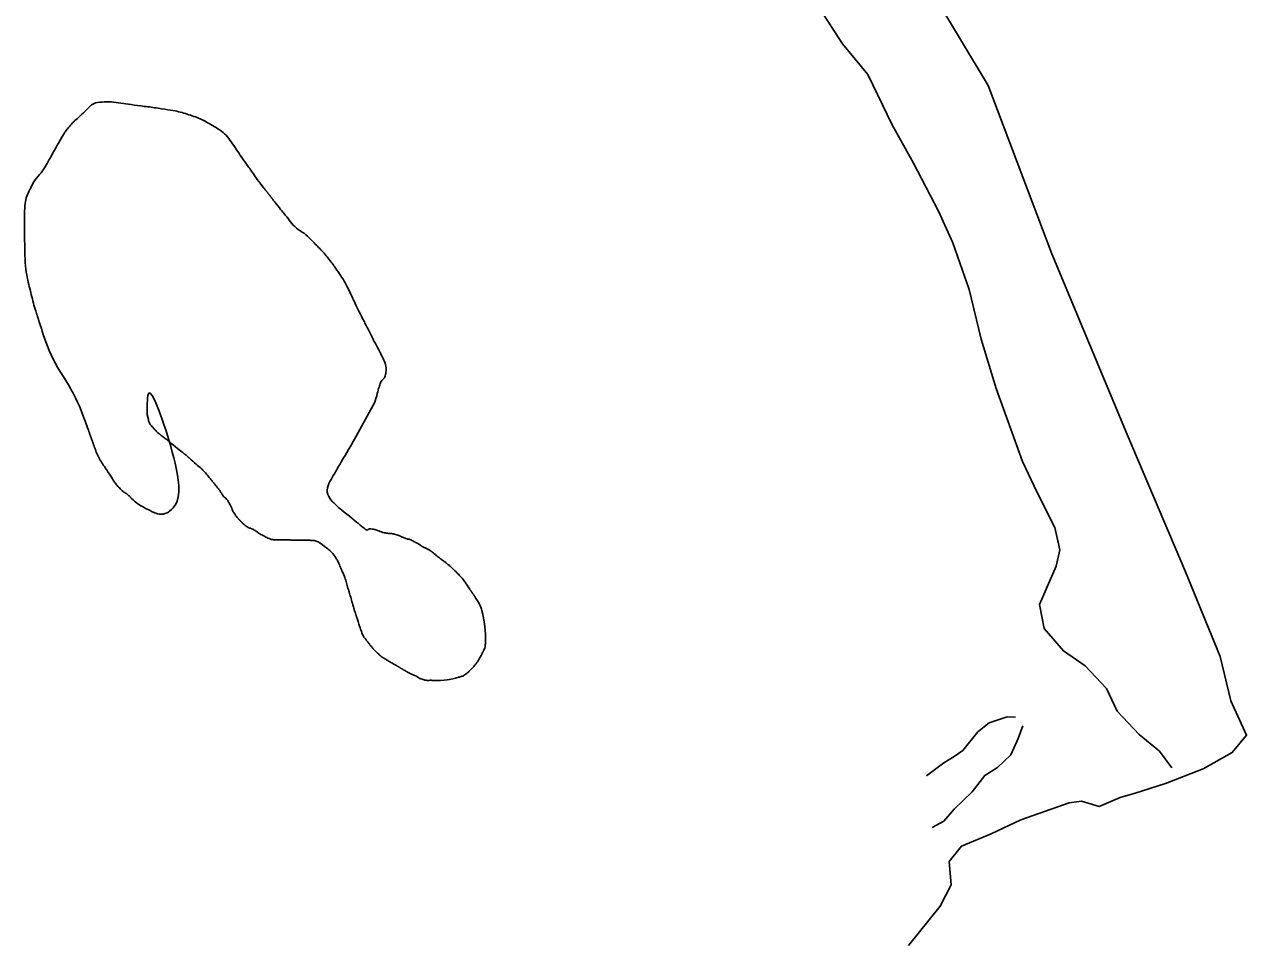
# Model space of a CAD drawing. Extents: x 2145380 to 2156929, y 139568 to 149130.
# Drawn here: x 2156559.9 to 2156835.3, y 142303.9 to 142511.3 of the extents above; entities that cross this region are included whole.
import ezdxf

# ---------------------------------------------------------------- set-up
doc = ezdxf.new("R2010")
doc.units = 0
doc.layers.add('TOPO_Flowline', color=7, linetype='Continuous')
doc.layers.add('TOPO_Tree', color=7, linetype='Continuous')

msp = doc.modelspace()

# ---------------------------------------------------------------- linework, layer by layer
at = {"layer": 'TOPO_Flowline'}
for points in [[(2156818.48, 142343.95), (2156815.68, 142347.68), (2156811.12, 142351.41), (2156806.13, 142356.71), (2156803.77, 142361.78), (2156798.94, 142366.92), (2156794.07, 142370.25), (2156789.69, 142375.32), (2156788.68, 142380.72), (2156792.38, 142389.3), (2156793.23, 142393.03), (2156792.1, 142398.06), (2156788.14, 142405.91), (2156784.8, 142412.92), (2156778.92, 142429.3), (2156775.49, 142440.48), (2156772.81, 142451.6), (2156769.13, 142462.12), (2156765.91, 142469.25), (2156760.28, 142480.09), (2156755.45, 142488.67), (2156750, 142500), (2156744.3, 142506.95), (2156737.48, 142517.45)], [(2156759.11, 142303.92), (2156766.24, 142312.75), (2156768.73, 142317.59), (2156768.33, 142322.86), (2156771.07, 142326.32), (2156777.75, 142329.08), (2156784.47, 142332.25), (2156795.31, 142336.08), (2156798.15, 142336.4), (2156802.09, 142335.21), (2156806.85, 142337.27), (2156810.17, 142338.22), (2156817.03, 142340.43), (2156825.51, 142343.73), (2156832.08, 142347.35), (2156835.3, 142351.29), (2156831.74, 142359.03), (2156829.35, 142369.02), (2156821.56, 142388.08), (2156808.37, 142418.98), (2156791.45, 142459.64), (2156777.11, 142497.56), (2156765.33, 142517.25)], [(2156763.17, 142342.12), (2156767.06, 142345.03), (2156769.41, 142346.46), (2156771.39, 142347.85), (2156774.78, 142352.01), (2156777.3, 142354.07), (2156781.38, 142355.4), (2156783.27, 142355.37)], [(2156764.43, 142330.51), (2156767.13, 142331.93), (2156769.45, 142334.59), (2156773.47, 142338.5), (2156776.33, 142342.23), (2156779.19, 142344.04), (2156782.22, 142346.82), (2156783.86, 142350.5), (2156784.93, 142353.36)]]:
    msp.add_lwpolyline(points, dxfattribs=at)
at = {"layer": 'TOPO_Tree'}
msp.add_line((2156638.93, 142426.24), (2156634.62, 142418.42), dxfattribs=at)
for points, degree in [([(2156568.89, 142486.78), (2156569.05, 142487.02), (2156569.21, 142487.24), (2156569.38, 142487.47), (2156570.27, 142488.66), (2156571.32, 142489.63), (2156572.44, 142490.67), (2156573.92, 142492.03), (2156575.43, 142493.73), (2156577.37, 142493.84), (2156579.52, 142493.96), (2156581.7, 142493.55), (2156583.86, 142493.27), (2156586.95, 142492.86), (2156590.04, 142492.48), (2156593.12, 142491.96), (2156594.69, 142491.69), (2156596.21, 142491.23), (2156597.74, 142490.72), (2156599.2, 142490.24), (2156600.55, 142489.59), (2156601.89, 142488.8), (2156603.53, 142487.83), (2156605.13, 142486.76), (2156606.24, 142485.25), (2156607.42, 142483.63), (2156608.47, 142481.94), (2156609.64, 142480.32), (2156610.99, 142478.44), (2156612.31, 142476.52), (2156613.72, 142474.68)], 3), ([(2156559.97, 142466.05), (2156559.95, 142468.84), (2156559.94, 142471.68), (2156561.27, 142474.38), (2156562.27, 142476.42), (2156563.76, 142477.83), (2156564.83, 142479.66), (2156566.21, 142482.01), (2156567.47, 142484.44), (2156568.89, 142486.78)], 3), ([(2156613.72, 142474.68), (2156614.71, 142473.43), (2156615.69, 142472.17), (2156616.68, 142470.92)], 2), ([(2156616.68, 142470.92), (2156617.74, 142469.58), (2156618.8, 142468.25), (2156619.87, 142466.93), (2156621.14, 142465.35), (2156623.01, 142464.35), (2156624.44, 142462.91), (2156626.49, 142460.84), (2156628.46, 142458.72), (2156630.13, 142456.32), (2156631.24, 142454.74), (2156632.23, 142453.11), (2156633.07, 142451.4), (2156633.76, 142450), (2156634.4, 142448.58), (2156635.09, 142447.19)], 3), ([(2156591.87, 142401.26), (2156591.48, 142401.14), (2156591.09, 142401.01), (2156590.7, 142401.04), (2156589.92, 142401.1), (2156589.15, 142401.39), (2156588.39, 142401.77), (2156586.87, 142402.54), (2156585.5, 142403.31), (2156584.26, 142404.39), (2156584.01, 142404.61), (2156583.82, 142404.88), (2156583.57, 142405.1), (2156582.93, 142405.69), (2156582.14, 142406.13), (2156581.51, 142406.76), (2156580.81, 142407.47), (2156580.24, 142408.27), (2156579.69, 142409.11), (2156578.18, 142411.46), (2156576.57, 142413.76), (2156575.64, 142416.37), (2156575.41, 142416.99), (2156575.19, 142417.61), (2156574.97, 142418.24), (2156574.75, 142418.86), (2156574.53, 142419.48), (2156574.3, 142420.1), (2156571.34, 142428.41), (2156565.98, 142435.77), (2156563.32, 142444.18), (2156563.25, 142444.41), (2156563.18, 142444.65), (2156563.1, 142444.88), (2156562.96, 142445.35), (2156562.81, 142445.81), (2156562.66, 142446.28), (2156562.08, 142448.12), (2156561.61, 142449.98), (2156561.14, 142451.88), (2156559.99, 142456.53), (2156560.01, 142461.33), (2156559.97, 142466.05)], 3), ([(2156635.09, 142447.19), (2156635.92, 142445.55), (2156636.74, 142443.91), (2156637.56, 142442.27), (2156638.52, 142440.39), (2156639.52, 142438.54), (2156640.49, 142436.66), (2156641.11, 142435.45), (2156641.57, 142433.95), (2156641.35, 142432.7), (2156641.19, 142431.73), (2156640.18, 142430.94), (2156639.92, 142429.94), (2156639.59, 142428.7), (2156639.26, 142427.47), (2156638.93, 142426.24)], 3), ([(2156587.6, 142424.29), (2156587.6, 142424.45), (2156587.61, 142424.6), (2156587.61, 142424.76), (2156587.74, 142432.67), (2156596.77, 142405.39), (2156592.34, 142401.48), (2156592.24, 142401.39), (2156592.03, 142401.32), (2156591.87, 142401.26)], 3), ([(2156587.59, 142423.83), (2156587.6, 142423.98), (2156587.6, 142424.14), (2156587.6, 142424.29)], 2), ([(2156594.43, 142415.83), (2156593.67, 142416.46), (2156592.9, 142417.09), (2156592.14, 142417.72), (2156591.54, 142418.21), (2156590.9, 142418.65), (2156590.3, 142419.15), (2156589.71, 142419.63), (2156589.21, 142420.21), (2156588.7, 142420.79), (2156588.45, 142421.09), (2156588.15, 142421.36), (2156588.02, 142421.73), (2156587.92, 142422.04), (2156587.86, 142422.35), (2156587.8, 142422.67), (2156587.73, 142423.05), (2156587.59, 142423.44), (2156587.59, 142423.83)], 3), ([(2156634.62, 142418.42), (2156632.87, 142415.43), (2156631.12, 142412.45), (2156629.37, 142409.46), (2156627.05, 142405.5), (2156632.08, 142401.47), (2156636.6, 142397.74), (2156637.14, 142397.3), (2156637.7, 142397.82), (2156638.23, 142397.71), (2156639.46, 142397.45), (2156640.67, 142396.88), (2156641.93, 142396.72), (2156642.08, 142396.7), (2156642.24, 142396.74), (2156642.39, 142396.72)], 3), ([(2156597.86, 142412.99), (2156597.34, 142413.47), (2156596.81, 142413.95), (2156596.26, 142414.41), (2156595.66, 142414.9), (2156595.03, 142415.34), (2156594.43, 142415.83)], 3), ([(2156606.29, 142403.11), (2156606.08, 142403.51), (2156605.87, 142403.9), (2156605.61, 142404.28), (2156605.36, 142404.64), (2156604.96, 142404.87), (2156604.7, 142405.22), (2156604.3, 142405.75), (2156603.98, 142406.35), (2156603.56, 142406.86), (2156603.18, 142407.33), (2156602.81, 142407.8), (2156602.43, 142408.27), (2156602.05, 142408.74), (2156601.67, 142409.21), (2156601.29, 142409.68), (2156600.29, 142410.92), (2156599.04, 142411.92), (2156597.86, 142412.99)], 3), ([(2156608.1, 142400.07), (2156607.77, 142400.44), (2156607.44, 142400.81), (2156607.19, 142401.24), (2156606.83, 142401.83), (2156606.61, 142402.49), (2156606.29, 142403.11)], 3), ([(2156609.01, 142399.12), (2156608.7, 142399.43), (2156608.4, 142399.74), (2156608.1, 142400.07)], 2), ([(2156627.03, 142394.19), (2156626.67, 142394.46), (2156626.31, 142394.72), (2156625.88, 142394.9), (2156625.43, 142395.08), (2156624.96, 142395.14), (2156624.49, 142395.15), (2156624.03, 142395.16), (2156623.57, 142395.17), (2156623.1, 142395.17), (2156622.87, 142395.18), (2156622.64, 142395.18), (2156622.4, 142395.19), (2156621.32, 142395.2), (2156620.24, 142395.22), (2156619.16, 142395.24), (2156618.85, 142395.24), (2156618.54, 142395.25), (2156618.23, 142395.25), (2156617.69, 142395.26), (2156617.15, 142395.27), (2156616.6, 142395.28), (2156615.55, 142395.3), (2156614.56, 142395.78), (2156613.6, 142396.26), (2156612.78, 142396.67), (2156612.1, 142397.27), (2156611.31, 142397.69), (2156610.94, 142397.88), (2156610.51, 142397.94), (2156610.15, 142398.17), (2156609.73, 142398.44), (2156609.37, 142398.78), (2156609.01, 142399.12)], 3), ([(2156642.39, 142396.72), (2156642.78, 142396.65), (2156643.17, 142396.59), (2156643.55, 142396.47)], 2), ([(2156643.55, 142396.47), (2156644.01, 142396.31), (2156644.47, 142396.14), (2156644.93, 142395.97), (2156645.32, 142395.83), (2156645.7, 142395.65), (2156646.08, 142395.5), (2156646.38, 142395.38), (2156646.73, 142395.4), (2156647.01, 142395.25)], 3), ([(2156630, 142391.35), (2156629.79, 142391.68), (2156629.58, 142392), (2156629.32, 142392.29), (2156628.64, 142393.03), (2156627.85, 142393.6), (2156627.03, 142394.19)], 3), ([(2156647.01, 142395.25), (2156647.16, 142395.17), (2156647.32, 142395.09), (2156647.47, 142395.01)], 2), ([(2156647.47, 142395.01), (2156647.62, 142394.93), (2156647.78, 142394.85), (2156647.93, 142394.77), (2156648.08, 142394.69), (2156648.24, 142394.61), (2156648.39, 142394.53), (2156648.79, 142394.32), (2156649.15, 142394.04), (2156649.54, 142393.82), (2156650.13, 142393.46), (2156650.81, 142393.25), (2156651.38, 142392.86)], 3), ([(2156633.56, 142382.01), (2156633.41, 142382.48), (2156633.27, 142382.94), (2156633.12, 142383.41), (2156632.74, 142384.65), (2156632.44, 142385.91), (2156632.02, 142387.14), (2156631.86, 142387.63), (2156631.56, 142388.07), (2156631.35, 142388.54), (2156631.11, 142389.08), (2156630.93, 142389.64), (2156630.68, 142390.18), (2156630.49, 142390.59), (2156630.24, 142390.97), (2156630, 142391.35)], 3), ([(2156651.38, 142392.86), (2156651.69, 142392.62), (2156651.99, 142392.39), (2156652.29, 142392.14)], 2), ([(2156652.29, 142392.14), (2156652.67, 142391.83), (2156653.06, 142391.51), (2156653.44, 142391.2), (2156653.96, 142390.78), (2156654.52, 142390.43), (2156655.05, 142390.01), (2156655.69, 142389.5), (2156656.28, 142388.93), (2156656.87, 142388.36)], 3), ([(2156656.87, 142388.36), (2156657.77, 142387.46), (2156658.66, 142386.57), (2156659.38, 142385.53), (2156659.7, 142385.07), (2156659.98, 142384.59), (2156660.29, 142384.13)], 3), ([(2156634.44, 142378.98), (2156634.29, 142379.45), (2156634.15, 142379.91), (2156634, 142380.38), (2156633.83, 142380.92), (2156633.72, 142381.47), (2156633.56, 142382.01)], 3), ([(2156660.29, 142384.13), (2156660.67, 142383.58), (2156661.04, 142383.03), (2156661.42, 142382.48)], 2), ([(2156661.42, 142382.48), (2156661.82, 142381.87), (2156662.22, 142381.27), (2156662.55, 142380.61), (2156662.89, 142379.95), (2156663.07, 142379.23), (2156663.21, 142378.51)], 3), ([(2156634.88, 142377.58), (2156634.74, 142378.05), (2156634.59, 142378.51), (2156634.44, 142378.98)], 2), ([(2156642.84, 142367.47), (2156642.3, 142367.79), (2156641.77, 142368.11), (2156641.23, 142368.43), (2156640.29, 142369), (2156639.48, 142369.76), (2156638.71, 142370.56), (2156638.21, 142371.08), (2156637.79, 142371.63), (2156637.35, 142372.21), (2156636.84, 142372.88), (2156636.29, 142373.53), (2156635.99, 142374.31), (2156635.58, 142375.39), (2156635.23, 142376.48), (2156634.88, 142377.58)], 3), ([(2156663.21, 142378.51), (2156663.37, 142377.66), (2156663.53, 142376.81), (2156663.64, 142375.95)], 2), ([(2156663.64, 142375.95), (2156663.71, 142375.25), (2156663.79, 142374.56), (2156663.83, 142373.86), (2156663.87, 142373.32), (2156663.84, 142372.78), (2156663.81, 142372.24)], 3), ([(2156663.81, 142372.24), (2156663.79, 142371.69), (2156663.77, 142371.14), (2156663.55, 142370.62), (2156663.41, 142370.29), (2156663.24, 142370), (2156663.07, 142369.69)], 3), ([(2156663.07, 142369.69), (2156662.69, 142368.99), (2156662.32, 142368.29), (2156661.88, 142367.63), (2156661.54, 142367.12), (2156661.1, 142366.7), (2156660.69, 142366.25)], 3), ([(2156646.52, 142365.33), (2156645.29, 142366.04), (2156644.07, 142366.76), (2156642.84, 142367.47)], 2), ([(2156660.69, 142366.25), (2156660.32, 142365.85), (2156659.96, 142365.46), (2156659.51, 142365.11), (2156658.89, 142364.63), (2156658.15, 142364.43), (2156657.41, 142364.23), (2156656.17, 142363.9), (2156654.94, 142363.63), (2156653.69, 142363.58)], 3), ([(2156653.69, 142363.58), (2156653.22, 142363.59), (2156652.76, 142363.6), (2156652.29, 142363.61), (2156651.36, 142363.65), (2156650.42, 142363.59), (2156649.51, 142363.88), (2156649.01, 142364.05), (2156648.6, 142364.39), (2156648.13, 142364.6), (2156647.6, 142364.85), (2156647.03, 142365.03), (2156646.52, 142365.33)], 3)]:
    msp.add_open_spline(points, degree=degree, dxfattribs=at)

doc.saveas('drawing.dxf')
